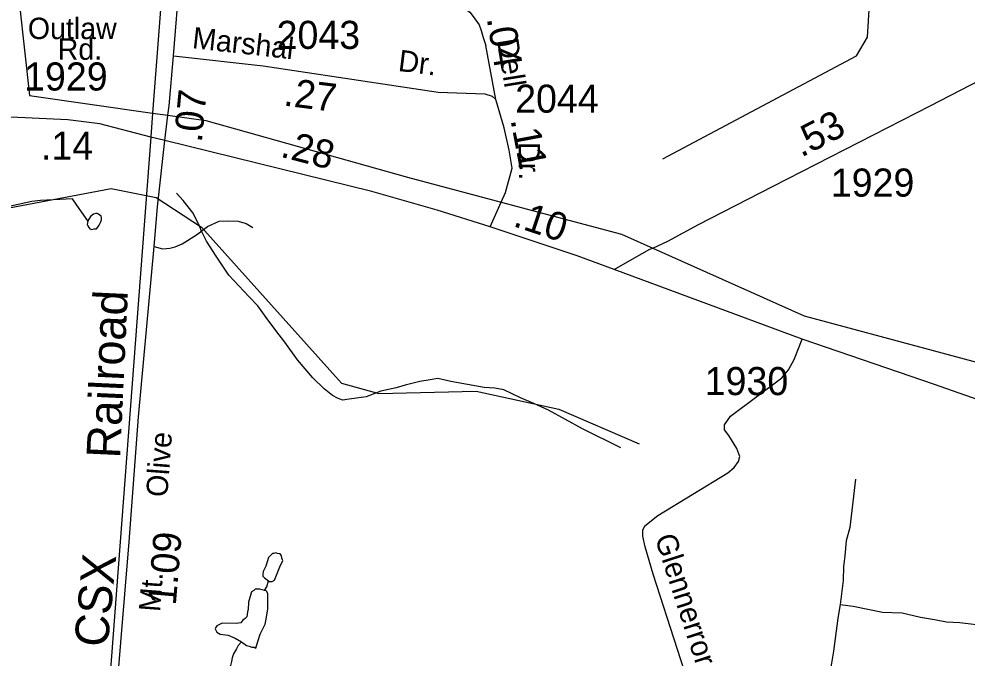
# Model space of a CAD drawing. Extents: x 2206922 to 2357709, y 510027 to 673830.
# Drawn here: x 2287259 to 2291479, y 559014 to 561856 of the extents above; entities that cross this region are included whole.
import ezdxf

# ---------------------------------------------------------------- set-up
doc = ezdxf.new("R2010")
doc.units = 0
for name, color, linetype in [('Exist Boundary Political Urban Extension UEB', 7, 'Continuous'), ('Exist Hydrographic Creek Single Shore', 7, 'Continuous'), ('Exist Hydrographic Misc Water Feature', 7, 'Continuous'), ('Exist Railroad Mainline', 7, 'Continuous'), ('Exist Railroad Mainline Label', 7, 'Continuous'), ('Exist Road Non-System Type 51', 7, 'Continuous'), ('Exist Road Non-System Type 51 Label', 7, 'Continuous'), ('Exist Road Secondary Mileage Hundredths English Label', 7, 'Continuous'), ('Exist Road Secondary Type 51 Attributed', 7, 'Continuous'), ('Exist Road Secondary Type 51 Label', 7, 'Continuous'), ('Exist Road Secondary Type 51 Number Label', 7, 'Continuous')]:
    doc.layers.add(name, color=color, linetype=linetype)

msp = doc.modelspace()

# ---------------------------------------------------------------- linework, layer by layer
at = {"layer": 'Exist Boundary Political Urban Extension UEB'}
msp.add_line((2287853.8, 561437.5), (2287921.7, 561427.8), dxfattribs=at)
for points in [[(2286979.2, 564267.7), (2287082, 563533.1), (2287306.2, 561515.7), (2287853.8, 561437.5)], [(2287921.7, 561427.8), (2288090.9, 561403.6), (2288987.7, 561151.5), (2289405.5, 561040.9)], [(2289405.5, 561040.9), (2289940.5, 560899.3), (2290079.5, 560836.9)], [(2290079.5, 560836.9), (2290753.2, 560535), (2291902.2, 560226.8), (2292770.9, 559694.4), (2293331.4, 559386.2), (2293609.2, 559370.1)]]:
    msp.add_lwpolyline(points, dxfattribs=at)
at = {"layer": 'Exist Hydrographic Creek Single Shore'}
msp.add_lwpolyline([(2290125, 561233.1), (2290986.8, 561691.3), (2291035.9, 561775.5), (2291071.9, 562358.5), (2291136.9, 562540.9), (2291593, 562771.1)], dxfattribs=at)
at = {"layer": 'Exist Hydrographic Misc Water Feature'}
for points in [[(2284539.8, 559099.4), (2285578.8, 560206.6), (2285841.9, 560611.3), (2286030.9, 560820.6), (2286146.8, 560903.5), (2286697, 560918.6), (2287668.9, 561102.3), (2287869.9, 561062.2), (2288070.8, 560930.3), (2288694, 560235.6), (2288860.9, 560189.6), (2289293.9, 560200.5), (2289661, 560120.9), (2290019.8, 559966.1)], [(2289937.8, 559948.8), (2289767, 560033.4), (2289616.1, 560115.7), (2289550, 560145.1), (2289491.8, 560170.6), (2289417.4, 560206.1), (2289377.4, 560213.3), (2289329.4, 560216.9), (2289181.4, 560243.7), (2289123.3, 560257.2), (2289089.1, 560250.7), (2289043.4, 560244.2), (2288977.3, 560227.8), (2288937.4, 560215.5), (2288869.9, 560200.5), (2288804.1, 560176), (2288728, 560165.5), (2288698.5, 560161.1), (2288676.3, 560168.9), (2288654, 560180.8), (2288617.9, 560210.5), (2288567.4, 560259.9), (2288498.9, 560339.2), (2288441.9, 560418.7), (2288401.8, 560470.1), (2288359.1, 560527.7), (2288322.6, 560579.4), (2288282.2, 560620.8), (2288193.6, 560716), (2288136.8, 560801.2), (2288094.2, 560866.9), (2288071.6, 560912.8), (2288063.6, 560930.7), (2288034.7, 560992.6), (2287990.4, 561047.9), (2287959.9, 561081.7)], [(2287496.5, 561055.4), (2287354.6, 561048), (2287316.4, 561043.6), (2287254.9, 561031), (2287159.1, 561010.1), (2287087.6, 560991.3), (2286933.4, 560963.9), (2286831.9, 560941), (2286756, 560922.4), (2286716.4, 560916.2), (2286692.2, 560909.7), (2286656.1, 560907.5), (2286632.6, 560905.4), (2286604.5, 560903.1), (2286584.4, 560904.9), (2286562.4, 560908.6), (2286540.3, 560908.3), (2286534.5, 560909.4), (2286530.4, 560910.2)], [(2287565.3, 560957.9), (2287517, 561027.6), (2287496.5, 561055.4)], [(2287565.3, 560957.9), (2287561.7, 560941.8), (2287565.3, 560936), (2287569.7, 560928), (2287573.8, 560922.1), (2287583.6, 560920.2), (2287593.9, 560922.3), (2287603.5, 560922.5), (2287609.6, 560930.5), (2287615.6, 560938.5), (2287621.5, 560950.6), (2287625.6, 560962.6), (2287625.6, 560970.7), (2287625.2, 560978.5), (2287613.3, 560988.4), (2287607.2, 560990.5), (2287601.2, 560990.2), (2287591.2, 560988.1), (2287577, 560978), (2287565.3, 560957.9)], [(2290982.1, 559809), (2290956.7, 559594.7), (2290940.7, 559534.6), (2290935.2, 559468.6), (2290928.2, 559420.5), (2290926.8, 559358.7), (2290913.6, 559252.4)], [(2288370.2, 559356.5), (2288374.1, 559354.7), (2288386, 559354.5), (2288396, 559360.7), (2288419.2, 559418.8), (2288433.3, 559446.8), (2288431.1, 559451.1), (2288429.4, 559457.1), (2288429.2, 559461.1), (2288427.2, 559468.8), (2288420.8, 559477), (2288408.9, 559478.8), (2288401.1, 559480.8), (2288393.1, 559478.8), (2288387.2, 559478.5), (2288379, 559470.4), (2288369.2, 559460.5), (2288357.5, 559422.5), (2288345.8, 559398.3), (2288343.9, 559384.4), (2288344.1, 559378.3), (2288352.1, 559370.2), (2288370.2, 559356.5)], [(2288352.1, 559314.2), (2288362.4, 559330.5), (2288370.2, 559356.5)], [(2288352.1, 559314.2), (2288330.6, 559319.9), (2288310.1, 559320.1), (2288304.4, 559313.7), (2288294.5, 559307.9), (2288281, 559261.7), (2288279.3, 559229.5), (2288275.6, 559219.5), (2288273.6, 559197.5), (2288265.6, 559189.8), (2288255.8, 559181.5), (2288246.1, 559169.6), (2288225.6, 559167.4), (2288163.9, 559168.6), (2288145.9, 559160.4), (2288140.1, 559156.4), (2288134.2, 559148.4), (2288132.1, 559144.2), (2288138.7, 559132.3), (2288140.1, 559128.4), (2288154.5, 559120.5), (2288190.1, 559115.2), (2288220.7, 559101.3), (2288248.6, 559085.3)], [(2288248.6, 559085.3), (2288271.1, 559069.7), (2288282.8, 559065.9), (2288294.9, 559062.1), (2288305, 559062.2), (2288313, 559058.2), (2288316.7, 559068.1), (2288332.7, 559120.1), (2288354, 559164.3), (2288359.7, 559186.6), (2288366.9, 559232.5), (2288366.5, 559298.7), (2288362.6, 559310.2), (2288358.7, 559312.4), (2288352.1, 559314.2)], [(2290913.6, 559252.4), (2290904.2, 559190.6), (2290883.7, 559044.4), (2290851.5, 558848.1), (2290840.2, 558790.3), (2290830.6, 558728), (2290823, 558661.8), (2290814, 558563.9), (2290793.7, 558405.9), (2290787.7, 558376), (2290793.7, 558367.8), (2290796.1, 558361.8), (2290810.1, 558356.1), (2290833.9, 558346.4), (2290990.9, 558293.9), (2291052.5, 558268.4), (2291151.1, 558239.4), (2291217.1, 558225.7), (2291263.3, 558204.2), (2291407.4, 558163.9), (2291433.9, 558148.1)], [(2290913.6, 559252.4), (2290971.5, 559244.9), (2291101.9, 559218.4), (2291189.8, 559215.3), (2291272.1, 559196), (2291333.8, 559184.7), (2291387.9, 559174.9), (2291446, 559171.4), (2291556.1, 559158.5), (2291586, 559154.8), (2291602.2, 559147.1), (2291610.4, 559135.3), (2291586.8, 559063), (2291579.4, 559022.8), (2291577.6, 558999.1), (2291560.2, 558930.8), (2291556.3, 558912.7), (2291554.8, 558870.8), (2291550.9, 558836.9), (2291537.4, 558786.6), (2291532.1, 558736.7), (2291520.6, 558666.7), (2291514.7, 558644.5)], [(2288248.6, 559085.3), (2288234.8, 559069.5), (2288227.1, 559055.3), (2288213.1, 559033), (2288207.6, 559015.2), (2288205.3, 558998.9), (2288199.8, 558981.1), (2288189.7, 558946.9), (2288176.8, 558888.9), (2288167.2, 558836.8), (2288147.9, 558786.6), (2288124.1, 558728.5), (2288096.8, 558674.2), (2288074.9, 558632.1), (2288049.5, 558593.8), (2288029.6, 558561.9), (2287997.6, 558535.5), (2287977.9, 558527.1), (2287945.9, 558518.9), (2287925.8, 558515.5)]]:
    msp.add_lwpolyline(points, dxfattribs=at)
at = {"layer": 'Exist Railroad Mainline'}
for points in [[(2288952.5, 575417.9), (2288939.4, 575328.9), (2288894.6, 575010.5), (2288861, 574754.3), (2288832.1, 574422.3), (2288797.4, 574086.4), (2288738.9, 573282.2), (2288399.4, 568789.4), (2288395.5, 568735.1), (2288273, 567057.4), (2288112.4, 564856.3), (2288039.1, 563851.4), (2288038, 563836.6), (2287853.8, 561437.5), (2287845.7, 561332.3), (2287845.6, 561330.8)], [(2287845.6, 561330.8), (2287410.2, 555579.3), (2287409.6, 555570.6), (2287265.8, 553727)]]:
    msp.add_lwpolyline(points, dxfattribs=at)
at = {"layer": 'Exist Road Non-System Type 51'}
for points in [[(2287974.3, 562039.5), (2288331.1, 562009.6), (2288740.8, 561977), (2289024.3, 561962.1), (2289105.7, 561954), (2289149.1, 561949.9), (2289172.2, 561943.1), (2289195.2, 561932.3), (2289221, 561917.3), (2289244, 561902.4), (2289265.8, 561886.1), (2289280.7, 561867.1), (2289307.8, 561829.1), (2289315.9, 561804.7), (2289325.4, 561773.4), (2289336.3, 561738.2)], [(2287859.9, 560844.2), (2287897, 560833.9), (2287930.6, 560835.9), (2287954.2, 560841.8), (2287985.8, 560855.6), (2288048.9, 560895.1), (2288098.3, 560932.6), (2288149.6, 560956.3), (2288193, 560958.3), (2288234.4, 560956.3), (2288269.9, 560946.5), (2288299.5, 560928.7)], [(2290303.1, 558702.8), (2290189.8, 559051.5), (2290080.9, 559386.2), (2290045.7, 559507.9), (2290035.3, 559555.7), (2290035, 559581.7), (2290044.8, 559601.9), (2290102.3, 559648.3), (2290414.4, 559837.1), (2290442.1, 559861.3), (2290461.8, 559887.5), (2290467.7, 559909.6), (2290453.4, 559945.5), (2290418.8, 560003.2), (2290398.5, 560029), (2290398.4, 560050.9), (2290426.1, 560089.2), (2290654.3, 560259.3), (2290684, 560295.5), (2290709.5, 560341.7), (2290744.7, 560432)]]:
    msp.add_lwpolyline(points, dxfattribs=at)
at = {"layer": 'Exist Road Secondary Type 51 Attributed'}
for p, q in [((2289380.9, 561497.1), (2289336.3, 561738.2)), ((2287907.8, 561314.7), (2287845.6, 561330.8))]:
    msp.add_line(p, q, dxfattribs=at)
for points in [[(2287947.2, 561692), (2287974.3, 562039.5), (2288036.7, 562839.6)], [(2289908, 560741.5), (2289998, 560793.5), (2290067.3, 560831.3), (2290079.5, 560836.9), (2290146.8, 560868.1), (2290284, 560941.3), (2290616.3, 561112.3), (2291317.9, 561471.5), (2291929.3, 561786.2)], [(2287907.8, 561314.7), (2287921.7, 561427.8), (2287926.8, 561470.1), (2287947.2, 561692)], [(2287947.2, 561692), (2288346, 561647.2), (2288879.1, 561567.8), (2289124.7, 561530.5), (2289333.1, 561522.1), (2289365.3, 561512.5), (2289380.9, 561497.1)], [(2289356.8, 560930.7), (2289405.5, 561040.9), (2289424.5, 561083.9), (2289454.3, 561192.5), (2289440.9, 561272.5), (2289418.4, 561371.1), (2289380.9, 561497.1)], [(2287845.6, 561330.8), (2287618.8, 561389.6), (2287476.8, 561407.4), (2287157.1, 561422.2)], [(2287309.8, 553730.8), (2287424.9, 555288.8), (2287522.6, 556545.7), (2287594.5, 557503.3), (2287640.6, 558169.1), (2287693.5, 558850.4), (2287749.1, 559529.8), (2287791.2, 560086.3), (2287838.7, 560602.1), (2287859.9, 560844.2), (2287875.3, 561020.1), (2287907.8, 561314.7)], [(2289356.8, 560930.7), (2289120.6, 561005.9), (2288828.9, 561088.7), (2287907.8, 561314.7)], [(2289908, 560741.5), (2289743.6, 560802.3), (2289356.8, 560930.7)], [(2293599, 559221.6), (2293496.8, 559232.4), (2293406.1, 559245.3), (2293315.4, 559267.5), (2293218.7, 559299.7), (2293041.4, 559394.5), (2292791.1, 559525.1), (2292504.6, 559688.9), (2292129.1, 559890.9), (2291851.9, 560034.6), (2291737.4, 560081.4), (2291582.9, 560142), (2291334.2, 560229.5), (2290744.7, 560432), (2289908, 560741.5)]]:
    msp.add_lwpolyline(points, dxfattribs=at)

# ---------------------------------------------------------------- texts
at = {"layer": 'Exist Railroad Mainline Label'}
for s, rotation, p in [('Railroad', 87.337, (2287708.9, 559899.8)), ('CSX', 84.6076, (2287653.4, 559058.3))]:
    msp.add_text(s, height=150, rotation=rotation, dxfattribs=at).set_placement(p)
at = {"layer": 'Exist Road Non-System Type 51 Label'}
msp.add_text('Glennerror', height=95, rotation=288.0003, dxfattribs=at).set_placement((2290088, 559548.8))
at = {"layer": 'Exist Road Secondary Mileage Hundredths English Label'}
for s, rotation, p in [('.04', 279.1651, (2289340.7, 561858.5)), ('.27', 352.8522, (2288433.2, 561471)), ('.07', 84.4733, (2288072.3, 561303.8)), ('.53', 27.3789, (2290740.7, 561238.3)), ('.11', 280.7088, (2289446.2, 561407.3)), ('.14', 0.0444, (2287356.9, 561229.6)), ('.28', 345.5405, (2288418.4, 561243.7)), ('.10', 341.6358, (2289453.6, 560935.5)), ('1.09', 85.2541, (2287956.7, 559245.5))]:
    msp.add_text(s, height=125, rotation=rotation, dxfattribs=at).set_placement(p)
at = {"layer": 'Exist Road Secondary Type 51 Label'}
for s, p in [('Outlaw', (2287298.4, 561766.4)), ('Rd.', (2287431.4, 561674.3))]:
    msp.add_text(s, height=95, dxfattribs=at).set_placement(p)
for s, rotation, p in [('Marshal', 353.6445, (2288027, 561726.3)), ('Dell', 279.1651, (2289386.2, 561762.1)), ('Dr.', 352.8522, (2288943.5, 561625.1)), ('Dr.', 270.4914, (2289482.5, 561308)), ('Olive', 85.6696, (2287918.8, 559727.1)), ('Mt.', 85.6696, (2287886.9, 559217))]:
    msp.add_text(s, height=95, rotation=rotation, dxfattribs=at).set_placement(p)
at = {"layer": 'Exist Road Secondary Type 51 Number Label'}
for s, p in [('2043', (2288405.6, 561722.5)), ('1929', (2287281.7, 561537.5)), ('2044', (2289467.4, 561438.8)), ('1929', (2290872.3, 561065.6)), ('1930', (2290310.9, 560182.8))]:
    msp.add_text(s, height=125, dxfattribs=at).set_placement(p)

doc.saveas('drawing.dxf')
